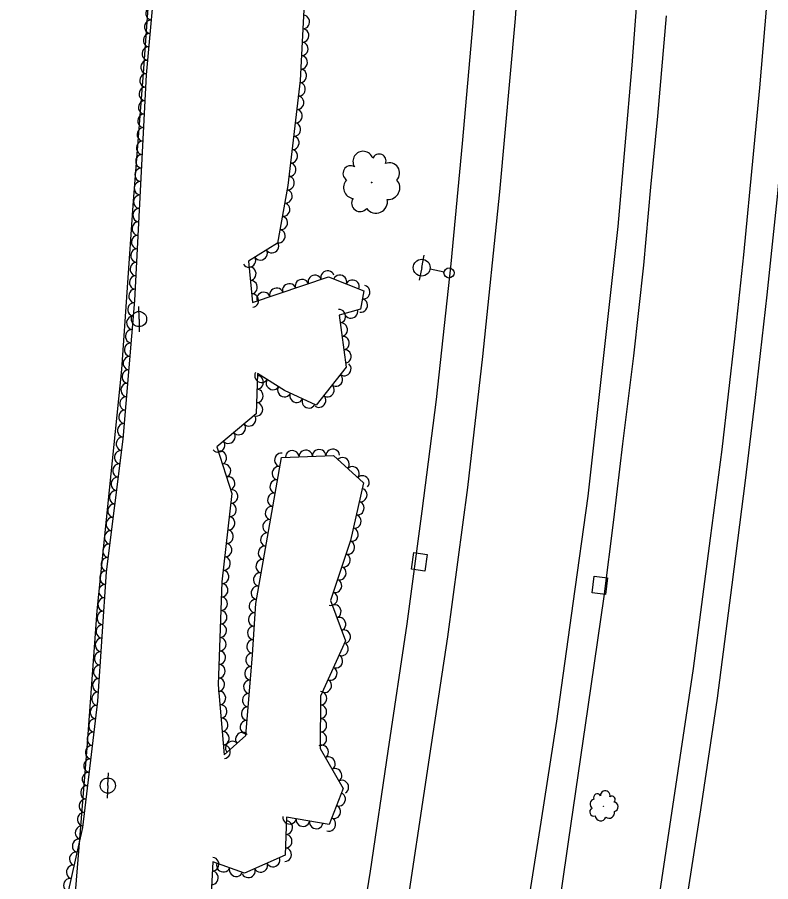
# Model space of a CAD drawing. Extents: x 1722896 to 1754269, y 648279 to 666297.
# Drawn here: x 1725645.5 to 1725869, y 660477.3 to 660733.7 of the extents above; entities that cross this region are included whole.
import ezdxf

# ---------------------------------------------------------------- set-up
doc = ezdxf.new("R2010")
doc.units = 0
for name, color, linetype in [('SURVEY - CENTERLINE - Preliminary Text', 7, 'Continuous'), ('SURVEY - DRAINAGE - Natural Features', 7, 'Continuous'), ('SURVEY - DTM - Breaklines', 7, 'Continuous'), ('SURVEY - VEGETATION - Features with Text', 7, 'Continuous')]:
    doc.layers.add(name, color=color, linetype=linetype)

msp = doc.modelspace()

# ---------------------------------------------------------------- linework, layer by layer
at = {"layer": 'SURVEY - CENTERLINE - Preliminary Text'}
for points in [[(1725728.96, 660271.57), (1725736.84, 660319.45), (1725741.97, 660349.62), (1725746.86, 660380.48), (1725751.6, 660410.3), (1725759.59, 660459.52), (1725768.3, 660518.06), (1725773.17, 660549.93), (1725779.09, 660594.26), (1725783.61, 660633.08), (1725788.65, 660681.99), (1725793.27, 660733.35), (1725797.48, 660793.02), (1725800.62, 660853.69), (1725802.4, 660912.05), (1725802.48, 660967.9), (1725801.7, 661028.34), (1725799.38, 661082.27), (1725795.89, 661143.56), (1725791.45, 661203.59), (1725786.88, 661256.69), (1725781.88, 661309.57), (1725775.06, 661380.7), (1725775.13, 661380.09)], [(1725645.47, 660249.62), (1725649.16, 660275.57), (1725652.62, 660307.82), (1725655.71, 660341.47), (1725658.47, 660369.22), (1725661.32, 660396.88), (1725660.85, 660423.2), (1725662.81, 660475.3), (1725666.24, 660517.03), (1725669.16, 660557.67), (1725676.51, 660629.28), (1725679.88, 660677.84), (1725682.93, 660717.09), (1725686.66, 660769.56), (1725690.23, 660824.91), (1725693.59, 660865.74), (1725693.69, 660868.77)], [(1725832.68, 660785.4), (1725827.8, 660719.5), (1725823.63, 660671.63), (1725819.2, 660631.57), (1725814.72, 660591.69), (1725810.28, 660559.88), (1725805.39, 660524.95), (1725800.82, 660494.99), (1725794.96, 660458.1), (1725790.96, 660432.23), (1725779.47, 660359.65), (1725773.92, 660324.35), (1725767.06, 660282.88)], [(1725783.29, 660770), (1725780.64, 660732.07), (1725777.48, 660696.25), (1725774.08, 660660.63), (1725769.74, 660620.37), (1725765.5, 660587.21), (1725761, 660553.77), (1725755.39, 660516.08), (1725750.16, 660480.46), (1725743.75, 660440.6), (1725737.68, 660402.55), (1725731.6, 660365.81), (1725726.51, 660334.02), (1725720.61, 660297.85), (1725715.88, 660267.91)], [(1725877.07, 660756.76), (1725874.7, 660723.38), (1725870.94, 660681.46), (1725867.86, 660651.37), (1725864.35, 660620.91), (1725861.38, 660596.31), (1725857.42, 660565.4), (1725853.11, 660531.78), (1725848.11, 660498.65), (1725844, 660471.94), (1725838.78, 660438.33), (1725833.72, 660405.89), (1725828.67, 660374.15), (1725823, 660339.96), (1725818.34, 660310.94), (1725816.17, 660296.26)], [(1725868.22, 660743.22), (1725865.64, 660712.83), (1725863.8, 660693.12), (1725860.87, 660663.22), (1725858.18, 660638.34), (1725854.43, 660605.52), (1725850.99, 660579.25), (1725848.44, 660559.55), (1725845.94, 660540.52), (1725841.46, 660510.19), (1725835.72, 660471.95), (1725830.95, 660440.86), (1725825.83, 660408.15), (1725821.23, 660379.31), (1725816.45, 660349.84), (1725812.04, 660322.72), (1725808.31, 660299.95), (1725807.44, 660293.84)], [(1725837.96, 660734.16), (1725835.39, 660704.34), (1725833.33, 660683.28), (1725831.22, 660660.24), (1725828.24, 660633.28), (1725824.98, 660607.19), (1725822.33, 660584.61), (1725819.44, 660561.96), (1725814.68, 660529.17), (1725808.91, 660489.17), (1725805.01, 660462.4), (1725801.92, 660441.87), (1725799.1, 660424.91), (1725796.08, 660405.32), (1725791.24, 660375.87), (1725787.93, 660354.55), (1725784.84, 660336.35), (1725781.7, 660318.52), (1725778.7, 660299.49), (1725776.29, 660285.77)]]:
    msp.add_lwpolyline(points, dxfattribs=at)
at = {"layer": 'SURVEY - DRAINAGE - Natural Features'}
for p, q in [((1725764.78, 660572.19), (1725764.78, 660572.19)), ((1725818.31, 660565.25), (1725818.31, 660565.25))]:
    msp.add_line(p, q, dxfattribs=at)
for points in [[(1725763.14, 660574.94), (1725767.1, 660574.39), (1725766.41, 660569.44), (1725762.45, 660569.99), (1725763.14, 660574.94)], [(1725816.62, 660567.97), (1725820.59, 660567.5), (1725820, 660562.53), (1725816.02, 660563.01), (1725816.62, 660567.97)]]:
    msp.add_lwpolyline(points, dxfattribs=at)
at = {"layer": 'SURVEY - DTM - Breaklines'}
for p, q in [((1725765.44, 660659.45), (1725766.16, 660663.13)), ((1725765.44, 660659.45), (1725764.72, 660655.77)), ((1725772.07, 660658.16), (1725767.9, 660658.97)), ((1725681.59, 660644.21), (1725681.55, 660647.96)), ((1725681.59, 660644.21), (1725681.64, 660640.46)), ((1725672.35, 660505.83), (1725672.57, 660509.58)), ((1725672.35, 660505.83), (1725672.14, 660502.09))]:
    msp.add_line(p, q, dxfattribs=at)
for centre, radius in [((1725765.44, 660659.45), 2.5), ((1725773.54, 660657.87), 1.5), ((1725681.59, 660644.21), 2.25), ((1725672.35, 660505.83), 2.25)]:
    msp.add_circle(centre, radius, dxfattribs=at)
at = {"layer": 'SURVEY - VEGETATION - Features with Text'}
for points in [[(1725660.55, 660474), (1725664.91, 660493.4), (1725669.38, 660530.86), (1725671.92, 660569.22), (1725676.86, 660608.61), (1725680.34, 660649.72), (1725683.8, 660716.64), (1725690.77, 660792.82)], [(1725730.7, 660739.88), (1725729.35, 660714.95), (1725725.7, 660683.83), (1725722.7, 660666.73), (1725714.07, 660661.38), (1725715.23, 660649.16), (1725737.79, 660656.7), (1725748.27, 660652.59), (1725747.27, 660647.14), (1725740.96, 660645.35), (1725743.05, 660629.95), (1725734.09, 660618.71), (1725724.69, 660623), (1725716.7, 660628.05), (1725716.35, 660616.1), (1725704.63, 660606.29), (1725709.1, 660592.42), (1725706.17, 660566.23), (1725705.08, 660535.76), (1725706.84, 660514.97), (1725713.27, 660520.66), (1725715.27, 660544.59), (1725716.2, 660559.88), (1725723.81, 660603.18), (1725739.24, 660603.78), (1725748.14, 660595.61), (1725744.33, 660578.55), (1725738.4, 660560.77), (1725742.87, 660548.77), (1725735.38, 660532.38), (1725735.33, 660516.84), (1725742.14, 660504.92), (1725738.01, 660494.25), (1725725.37, 660496.47), (1725724.91, 660485.18), (1725712.88, 660479.89), (1725703.44, 660483.17), (1725702.26, 660460.15)]]:
    msp.add_lwpolyline(points, dxfattribs=at)
for centre, radius in [((1725750.58, 660684.69), 0.105), ((1725819.38, 660499.66), 0.0502)]:
    msp.add_circle(centre, radius, dxfattribs=at)
for centre, radius, start, end in [((1725748.05, 660690.96), 3, 18.0585, 211.4782), ((1725752.8, 660691.08), 2.07, 338.0378, 156.7835), ((1725744.37, 660687.4), 2.29, 60.6772, 237.9963), ((1725755.88, 660687.53), 3.01, 315.9217, 112.7106), ((1725745.48, 660683.21), 3.24, 135.9642, 262.8099), ((1725755.52, 660683.12), 3.43, 264.9744, 42.4986), ((1725747.16, 660678.59), 2.51, 146.1231, 321.1234), ((1725751.88, 660679.01), 3.41, 215.8702, 11.7087), ((1725817.5, 660502.3), 1.09, 29.75, 207.0692), ((1725819.88, 660502.85), 1.44, 347.1313, 180.551), ((1725821.86, 660501.73), 0.988, 307.1107, 125.8563), ((1725816.93, 660500.31), 1.55, 105.0371, 231.8827), ((1725822.25, 660499.52), 1.44, 284.9945, 81.7834), ((1725816.48, 660498), 1.2, 115.196, 290.1963), ((1725818.52, 660497.01), 1.63, 184.9431, 340.7816), ((1725821.02, 660497.8), 1.64, 234.0472, 11.5715)]:
    msp.add_arc(centre, radius, start, end, dxfattribs=at)
for centre, major_axis in [((1725685.47, 660734.89), (0.18, 1.99)), ((1725685.1, 660730.9), (0.18, 1.99)), ((1725730.29, 660732.32), (-0.11, -2)), ((1725730.07, 660728.33), (-0.11, -2)), ((1725684.74, 660726.92), (0.18, 1.99)), ((1725684.37, 660722.94), (0.18, 1.99)), ((1725729.85, 660724.33), (-0.11, -2)), ((1725729.64, 660720.34), (-0.11, -2)), ((1725684.01, 660718.95), (0.18, 1.99)), ((1725729.42, 660716.35), (-0.11, -2)), ((1725683.71, 660714.96), (0.1, 2)), ((1725683.5, 660710.97), (0.1, 2)), ((1725729.04, 660712.37), (-0.23, -1.99)), ((1725728.58, 660708.39), (-0.23, -1.99)), ((1725683.3, 660706.98), (0.1, 2)), ((1725683.09, 660702.98), (0.1, 2)), ((1725728.11, 660704.42), (-0.23, -1.99)), ((1725727.65, 660700.45), (-0.23, -1.99)), ((1725682.88, 660698.99), (0.1, 2)), ((1725682.68, 660694.99), (0.1, 2)), ((1725727.18, 660696.47), (-0.23, -1.99)), ((1725726.72, 660692.5), (-0.23, -1.99)), ((1725682.47, 660691), (0.1, 2)), ((1725682.26, 660687), (0.1, 2)), ((1725726.25, 660688.53), (-0.23, -1.99)), ((1725725.78, 660684.56), (-0.23, -1.99)), ((1725682.06, 660683.01), (0.1, 2)), ((1725725.13, 660680.61), (-0.35, -1.97)), ((1725681.85, 660679.01), (0.1, 2)), ((1725681.64, 660675.02), (0.1, 2)), ((1725724.44, 660676.67), (-0.35, -1.97)), ((1725723.75, 660672.73), (-0.35, -1.97)), ((1725681.44, 660671.02), (0.1, 2)), ((1725681.23, 660667.03), (0.1, 2)), ((1725723.06, 660668.79), (-0.35, -1.97)), ((1725721.08, 660665.73), (-1.7, -1.05)), ((1725681.03, 660663.03), (0.1, 2)), ((1725717.68, 660663.62), (-1.7, -1.05)), ((1725680.82, 660659.04), (0.1, 2)), ((1725714.28, 660661.51), (-1.7, -1.05)), ((1725714.42, 660657.65), (0.19, -1.99)), ((1725737.49, 660656.6), (1.9, 0.63)), ((1725680.61, 660655.04), (0.1, 2)), ((1725714.8, 660653.66), (0.19, -1.99)), ((1725729.9, 660654.07), (1.9, 0.63)), ((1725733.7, 660655.33), (1.9, 0.63)), ((1725741.22, 660655.36), (1.86, -0.73)), ((1725744.94, 660653.9), (1.86, -0.73)), ((1725680.41, 660651.05), (0.1, 2)), ((1725722.32, 660651.53), (1.9, 0.63)), ((1725726.11, 660652.8), (1.9, 0.63)), ((1725748.2, 660652.17), (-0.36, -1.97)), ((1725715.18, 660649.68), (0.19, -1.99)), ((1725718.52, 660650.26), (1.9, 0.63)), ((1725680.11, 660647.06), (0.17, 1.99)), ((1725747.47, 660648.24), (-0.36, -1.97)), ((1725741, 660645.03), (0.27, -1.98)), ((1725744.5, 660646.35), (-1.92, -0.55)), ((1725679.78, 660643.08), (0.17, 1.99)), ((1725741.54, 660641.07), (0.27, -1.98)), ((1725679.44, 660639.09), (0.17, 1.99)), ((1725742.08, 660637.1), (0.27, -1.98)), ((1725679.1, 660635.1), (0.17, 1.99)), ((1725742.62, 660633.14), (0.27, -1.98)), ((1725678.77, 660631.12), (0.17, 1.99)), ((1725742.56, 660629.34), (-1.25, -1.56)), ((1725678.43, 660627.13), (0.17, 1.99)), ((1725717.86, 660627.31), (-1.69, 1.07)), ((1725740.07, 660626.21), (-1.25, -1.56)), ((1725678.09, 660623.15), (0.17, 1.99)), ((1725716.62, 660625.43), (-0.06, -2)), ((1725721.25, 660625.17), (-1.69, 1.07)), ((1725716.5, 660621.43), (-0.06, -2)), ((1725724.63, 660623.04), (-1.69, 1.07)), ((1725737.58, 660623.08), (-1.25, -1.56)), ((1725677.76, 660619.16), (0.17, 1.99)), ((1725728.26, 660621.37), (-1.82, 0.83)), ((1725731.9, 660619.71), (-1.82, 0.83)), ((1725735.08, 660619.96), (-1.25, -1.56)), ((1725677.42, 660615.18), (0.17, 1.99)), ((1725716.39, 660617.43), (-0.06, -2)), ((1725714.3, 660614.39), (-1.53, -1.28)), ((1725677.08, 660611.19), (0.17, 1.99)), ((1725711.23, 660611.82), (-1.53, -1.28)), ((1725708.17, 660609.25), (-1.53, -1.28)), ((1725676.69, 660607.21), (0.25, 1.98)), ((1725705.1, 660606.68), (-1.53, -1.28)), ((1725676.19, 660603.24), (0.25, 1.98)), ((1725705.67, 660603.07), (0.61, -1.9)), ((1725723.68, 660602.42), (0.35, 1.97)), ((1725727.04, 660603.3), (2, 0.08)), ((1725731.03, 660603.46), (2, 0.08)), ((1725735.03, 660603.62), (2, 0.08)), ((1725739.03, 660603.77), (2, 0.08)), ((1725742.03, 660601.22), (1.47, -1.35)), ((1725675.69, 660599.27), (0.25, 1.98)), ((1725706.9, 660599.26), (0.61, -1.9)), ((1725722.98, 660598.48), (0.35, 1.97)), ((1725744.98, 660598.51), (1.47, -1.35)), ((1725675.2, 660595.3), (0.25, 1.98)), ((1725708.12, 660595.46), (0.61, -1.9)), ((1725722.29, 660594.54), (0.35, 1.97)), ((1725747.93, 660595.81), (1.47, -1.35)), ((1725674.7, 660591.33), (0.25, 1.98)), ((1725709.01, 660591.61), (-0.22, -1.99)), ((1725721.6, 660590.6), (0.35, 1.97)), ((1725747.33, 660591.99), (-0.44, -1.95)), ((1725674.2, 660587.36), (0.25, 1.98)), ((1725708.57, 660587.64), (-0.22, -1.99)), ((1725746.46, 660588.09), (-0.44, -1.95)), ((1725720.91, 660586.66), (0.35, 1.97)), ((1725673.7, 660583.4), (0.25, 1.98)), ((1725708.12, 660583.66), (-0.22, -1.99)), ((1725720.21, 660582.72), (0.35, 1.97)), ((1725745.59, 660584.19), (-0.44, -1.95)), ((1725673.2, 660579.43), (0.25, 1.98)), ((1725707.68, 660579.69), (-0.22, -1.99)), ((1725744.72, 660580.28), (-0.44, -1.95)), ((1725719.52, 660578.78), (0.35, 1.97)), ((1725672.71, 660575.46), (0.25, 1.98)), ((1725707.23, 660575.71), (-0.22, -1.99)), ((1725718.83, 660574.84), (0.35, 1.97)), ((1725743.63, 660576.44), (-0.63, -1.9)), ((1725706.78, 660571.74), (-0.22, -1.99)), ((1725742.36, 660572.64), (-0.63, -1.9)), ((1725672.21, 660571.49), (0.25, 1.98)), ((1725718.14, 660570.9), (0.35, 1.97)), ((1725671.81, 660567.51), (0.13, 2)), ((1725706.34, 660567.76), (-0.22, -1.99)), ((1725717.44, 660566.96), (0.35, 1.97)), ((1725741.1, 660568.85), (-0.63, -1.9)), ((1725739.83, 660565.06), (-0.63, -1.9)), ((1725671.55, 660563.52), (0.13, 2)), ((1725706.08, 660563.78), (-0.07, -2)), ((1725716.75, 660563.02), (0.35, 1.97)), ((1725671.28, 660559.53), (0.13, 2)), ((1725705.94, 660559.78), (-0.07, -2)), ((1725716.15, 660559.07), (0.12, 2)), ((1725738.57, 660561.26), (-0.63, -1.9)), ((1725739.62, 660557.51), (0.7, -1.87)), ((1725671.02, 660555.54), (0.13, 2)), ((1725705.79, 660555.78), (-0.07, -2)), ((1725715.91, 660555.08), (0.12, 2)), ((1725741.01, 660553.76), (0.7, -1.87)), ((1725670.75, 660551.55), (0.13, 2)), ((1725705.65, 660551.78), (-0.07, -2)), ((1725715.66, 660551.09), (0.12, 2)), ((1725742.41, 660550.01), (0.7, -1.87)), ((1725670.49, 660547.55), (0.13, 2)), ((1725705.51, 660547.79), (-0.07, -2)), ((1725715.42, 660547.09), (0.12, 2)), ((1725741.76, 660546.33), (-0.83, -1.82)), ((1725670.22, 660543.56), (0.13, 2)), ((1725705.37, 660543.79), (-0.07, -2)), ((1725715.14, 660543.1), (0.17, 1.99)), ((1725740.09, 660542.7), (-0.83, -1.82)), ((1725669.96, 660539.57), (0.13, 2)), ((1725705.23, 660539.79), (-0.07, -2)), ((1725714.81, 660539.12), (0.17, 1.99)), ((1725738.43, 660539.06), (-0.83, -1.82)), ((1725705.09, 660535.79), (-0.07, -2)), ((1725669.7, 660535.58), (0.13, 2)), ((1725714.48, 660535.13), (0.17, 1.99)), ((1725736.77, 660535.42), (-0.83, -1.82)), ((1725669.43, 660531.59), (0.13, 2)), ((1725705.42, 660531.81), (0.17, -1.99)), ((1725714.14, 660531.15), (0.17, 1.99)), ((1725735.38, 660531.72), (-0.01, -2)), ((1725669, 660527.61), (0.24, 1.99)), ((1725705.76, 660527.82), (0.17, -1.99)), ((1725713.81, 660527.16), (0.17, 1.99)), ((1725735.36, 660527.72), (-0.01, -2)), ((1725668.52, 660523.64), (0.24, 1.99)), ((1725706.09, 660523.84), (0.17, -1.99)), ((1725713.48, 660523.17), (0.17, 1.99)), ((1725735.35, 660523.72), (-0.01, -2)), ((1725668.05, 660519.67), (0.24, 1.99)), ((1725706.43, 660519.85), (0.17, -1.99)), ((1725712.16, 660519.68), (1.5, 1.33)), ((1725735.34, 660519.72), (-0.01, -2)), ((1725667.57, 660515.7), (0.24, 1.99)), ((1725706.77, 660515.86), (0.17, -1.99)), ((1725709.17, 660517.03), (1.5, 1.33)), ((1725735.88, 660515.87), (0.99, -1.74)), ((1725737.87, 660512.4), (0.99, -1.74)), ((1725667.1, 660511.73), (0.24, 1.99)), ((1725666.62, 660507.76), (0.24, 1.99)), ((1725739.85, 660508.93), (0.99, -1.74)), ((1725741.84, 660505.45), (0.99, -1.74)), ((1725666.15, 660503.78), (0.24, 1.99)), ((1725665.68, 660499.81), (0.24, 1.99)), ((1725740.92, 660501.76), (-0.72, -1.87)), ((1725739.48, 660498.03), (-0.72, -1.87)), ((1725665.2, 660495.84), (0.24, 1.99)), ((1725726.25, 660496.31), (-1.97, 0.35)), ((1725725.24, 660493.36), (-0.08, -2)), ((1725730.19, 660495.62), (-1.97, 0.35)), ((1725734.13, 660494.93), (-1.97, 0.35)), ((1725738.03, 660494.3), (-0.72, -1.87)), ((1725664.57, 660491.89), (0.44, 1.95)), ((1725663.7, 660487.99), (0.44, 1.95)), ((1725725.08, 660489.36), (-0.08, -2)), ((1725724.91, 660485.36), (-0.08, -2)), ((1725662.82, 660484.09), (0.44, 1.95)), ((1725703.41, 660482.49), (-0.1, -2)), ((1725721.41, 660483.64), (-1.83, -0.8)), ((1725661.94, 660480.19), (0.44, 1.95)), ((1725706.57, 660482.09), (-1.89, 0.66)), ((1725710.35, 660480.77), (-1.89, 0.66)), ((1725717.75, 660482.03), (-1.83, -0.8)), ((1725703.2, 660478.49), (-0.1, -2)), ((1725714.09, 660480.43), (-1.83, -0.8)), ((1725661.07, 660476.28), (0.44, 1.95))]:
    msp.add_ellipse(centre, major_axis=major_axis, ratio=0.940188, start_param=0, end_param=3.141593, dxfattribs=at)

doc.saveas('drawing.dxf')
